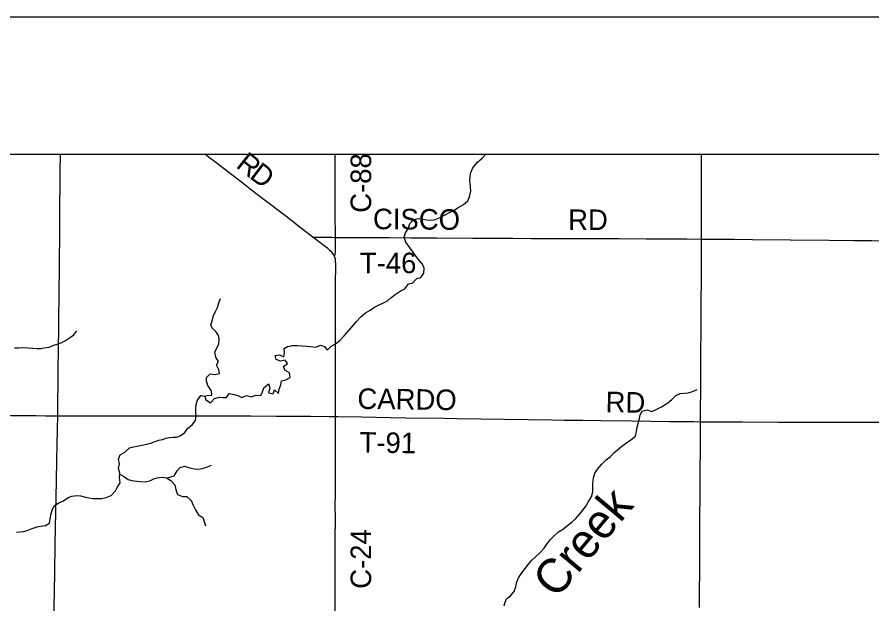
# Model space of a CAD drawing. Extents: x -87 to 2145, y -2128 to 440.
# Drawn here: x 110.1 to 172.4, y 397.2 to 440 of the extents above; entities that cross this region are included whole.
import ezdxf

# ---------------------------------------------------------------- set-up
doc = ezdxf.new("R2010")
doc.units = 0
for name, color, linetype in [('GM_X_County_Road', 7, 'Continuous'), ('GM_X_County_Road_Text', 7, 'Continuous'), ('GM_X_Minor_River', 7, 'Continuous'), ('GM_X_Minor_River_Text', 7, 'Continuous'), ('GM_X_Township_Road', 7, 'Continuous'), ('GM_X_Township_Road_Text', 7, 'Continuous'), ('SH_Border', 7, 'Continuous'), ('SH_Cut_Line', 7, 'Continuous'), ('SH_Text', 7, 'Continuous')]:
    doc.layers.add(name, color=color, linetype=linetype)

msp = doc.modelspace()

# ---------------------------------------------------------------- linework, layer by layer
at = {"layer": 'GM_X_County_Road'}
for points in [[(131.638, 423.947), (130.72, 424.652), (129.655, 425.474), (128.179, 426.596), (127.073, 427.445), (126.661, 427.771), (126.327, 428.035), (125.414, 428.731), (124.648, 429.323), (124.007, 429.808), (123.751, 430)], [(133.281, 423.93), (133.278, 424.33), (133.27, 425.348), (133.269, 426.167), (133.265, 427.135), (133.271, 427.889), (133.276, 429.595), (133.277, 430)], [(160.013, 423.799), (160.013, 424.505), (160.008, 425.326), (160.007, 426.015), (160, 427.704), (160, 429), (159.996, 429.706), (159.996, 430)], [(133.223, 422.53), (133.213, 422.556), (133.18, 422.618), (133.137, 422.686), (133.082, 422.764), (133.011, 422.852), (132.886, 422.978), (132.727, 423.118), (132.47, 423.321), (131.638, 423.947)], [(133.223, 422.53), (133.247, 422.622), (133.257, 422.663), (133.263, 422.689), (133.272, 422.754), (133.286, 422.852), (133.289, 422.953), (133.282, 423.722), (133.281, 423.93)], [(159.931, 410.478), (159.935, 410.94), (159.933, 411.612), (159.932, 411.776), (159.943, 412.367), (159.946, 413.105), (159.952, 414.237), (159.96, 414.975), (159.959, 415.631), (159.964, 415.992), (159.972, 416.681), (159.973, 417.107), (159.978, 417.681), (159.984, 418.698), (159.983, 419.191), (159.99, 419.765), (159.995, 420.273), (160.001, 421.143), (160.006, 422.685), (160.013, 423.767), (160.013, 423.799)], [(133.297, 410.853), (133.293, 411.444), (133.298, 412.035), (133.3, 412.609), (133.299, 413.199), (133.286, 414.577), (133.29, 415.659), (133.296, 416.84), (133.296, 417.824), (133.296, 419.612), (133.298, 420.432), (133.303, 421.974), (133.293, 422.186), (133.279, 422.327), (133.261, 422.417), (133.241, 422.486), (133.223, 422.53)], [(99.51, 411.06), (100.933, 411.038), (103.18, 411.017), (105.394, 410.974), (107.362, 410.948), (109.607, 410.923), (110.769, 410.923), (111.441, 410.921), (112.146, 410.916), (113.015, 410.911)], [(113.015, 410.911), (114.147, 410.915), (115.541, 410.915), (116.46, 410.915), (118.311, 410.907), (120.194, 410.911), (122.407, 410.913), (123.883, 410.911), (125.465, 410.907), (127.088, 410.896), (128.957, 410.888), (129.728, 410.886), (131.466, 410.869), (132.86, 410.853), (133.297, 410.853)], [(133.264, 395.762), (133.267, 397.221), (133.265, 398.78), (133.267, 399.797), (133.269, 400.683), (133.267, 401.831), (133.278, 403.455), (133.276, 404.308), (133.278, 405.26), (133.288, 407.556), (133.3, 409.263), (133.3, 410.46), (133.297, 410.853)], [(159.865, 396.93), (159.865, 397.603), (159.867, 398.259), (159.866, 398.604), (159.87, 399.096), (159.873, 400.26), (159.874, 400.884), (159.878, 401.819), (159.886, 402.935), (159.892, 403.623), (159.899, 404.952), (159.905, 405.969), (159.917, 407.281), (159.918, 408.134), (159.923, 409.332), (159.926, 409.857), (159.931, 410.478)]]:
    msp.add_lwpolyline(points, dxfattribs=at)
at = {"layer": 'GM_X_Minor_River'}
for points in [[(129.214, 415.358), (129.521, 415.201), (129.578, 415.51), (129.545, 415.822), (129.798, 415.967), (130.14, 416.029), (130.5, 416.031), (130.86, 416.012), (131.209, 415.994), (131.489, 415.968), (131.858, 415.909), (132.191, 416.062), (132.489, 415.955), (132.683, 415.7), (132.98, 415.984), (133.284, 416.167), (133.6, 416.411), (133.918, 416.745), (134.267, 417.138), (134.555, 417.473), (134.832, 417.787), (135.14, 418.131), (135.487, 418.424), (135.812, 418.627), (136.147, 418.83), (136.471, 419.004), (136.744, 419.138), (137.078, 419.301), (137.333, 419.505), (137.639, 419.769), (138.014, 419.991), (138.349, 420.184), (138.617, 420.529), (138.939, 420.612), (139.236, 420.926), (139.508, 420.99), (139.735, 421.306), (139.764, 421.677), (139.65, 421.98), (139.329, 422.339), (139.134, 422.594), (138.912, 422.92), (138.659, 423.247), (138.417, 423.574), (138.305, 423.947), (138.402, 424.266), (138.62, 424.592), (138.708, 424.951), (138.984, 425.196), (139.327, 425.308), (139.955, 425.203), (140.324, 425.175), (140.576, 425.229), (140.929, 425.372), (141.243, 425.545), (141.608, 425.737), (141.942, 425.92), (142.297, 426.132), (142.621, 426.316), (142.948, 426.599), (143.065, 426.897), (143.164, 427.306), (143.152, 427.648), (143.101, 428.04), (143.119, 428.391), (143.155, 428.651), (143.314, 429.008), (143.653, 429.411), (144, 429.714), (144.256, 430)], [(123.695, 412.342), (123.914, 412.4), (124.265, 412.412), (124.242, 412.733), (123.981, 413.111), (123.868, 413.434), (123.874, 413.705), (124.15, 413.96), (124.499, 413.911), (124.821, 413.984), (124.777, 414.256), (124.605, 414.601), (124.741, 414.859), (124.549, 415.195), (124.487, 415.567), (124.623, 415.845), (124.771, 416.153), (124.799, 416.503), (124.755, 416.775), (124.551, 417.051), (124.297, 417.298), (124.182, 417.551), (124.31, 417.899), (124.356, 418.159), (124.504, 418.477), (124.672, 418.814), (124.779, 419.143), (124.907, 419.471)], [(109.858, 415.865), (110.189, 415.877), (110.459, 415.891), (110.839, 415.872), (111.189, 415.854), (111.518, 415.817), (111.778, 415.821), (112.029, 415.855), (112.391, 415.927), (112.724, 416.05), (112.985, 416.124), (113.318, 416.247), (113.582, 416.391), (113.938, 416.644), (114.201, 416.808), (114.418, 417.104)], [(110.011, 402.424), (110.512, 402.473), (110.793, 402.527), (111.157, 402.689), (111.51, 402.801), (111.771, 402.845), (112.122, 402.898), (112.426, 403.071), (112.463, 403.361), (112.52, 403.681), (112.608, 404.03), (112.766, 404.348), (113.091, 404.561), (113.444, 404.703), (113.78, 404.946), (114.042, 405.051), (114.413, 405.092), (114.683, 405.066), (115.041, 404.978), (115.3, 404.932), (115.589, 404.885), (115.969, 404.866), (116.229, 404.87), (116.561, 404.953), (116.914, 405.085), (117.222, 405.429), (117.348, 405.687), (117.586, 406.023), (117.524, 406.396), (117.542, 406.726), (117.46, 407.079), (117.517, 407.399), (117.455, 407.742), (117.573, 408.06), (117.917, 408.253), (118.255, 408.576), (118.556, 408.65), (118.808, 408.694), (119.149, 408.766), (119.521, 408.838), (119.783, 408.912), (120.126, 409.035), (120.408, 409.119), (120.669, 409.183), (120.921, 409.268), (121.183, 409.332), (121.433, 409.346), (121.704, 409.36), (121.956, 409.434), (122.301, 409.687), (122.519, 410.004), (122.835, 410.247), (123.062, 410.573), (123.11, 410.913), (123.096, 411.164), (123.091, 411.415), (123.129, 411.725), (123.206, 412.045), (123.454, 412.38), (123.753, 412.333), (123.817, 412.081), (124.172, 411.842), (124.449, 412.167), (124.832, 412.278), (125.091, 412.232), (125.341, 412.246), (125.538, 412.543), (125.896, 412.454), (126.165, 412.398), (126.442, 412.241), (126.785, 412.384), (127.123, 412.286), (127.506, 412.417), (127.845, 412.39), (127.962, 412.668), (128.069, 412.956), (128.395, 413.24), (128.498, 412.916), (128.39, 412.578), (128.739, 412.519), (128.835, 412.808), (129.119, 412.531), (129.167, 412.851), (129.294, 413.169), (129.341, 413.459), (129.663, 413.542), (129.986, 413.705), (129.944, 414.037), (129.599, 414.246), (129.494, 414.499), (129.78, 414.723), (129.616, 414.978), (129.274, 414.905), (128.966, 415.013), (128.893, 415.315), (129.214, 415.358)], [(145.597, 397.046), (145.673, 397.305), (145.769, 397.563), (146.054, 397.777), (146.332, 398.092), (146.45, 398.43), (146.496, 398.71), (146.655, 399.087), (146.884, 399.453), (147.141, 399.768), (147.379, 400.084), (147.615, 400.369), (147.87, 400.584), (148.208, 400.897), (148.526, 401.241), (148.703, 401.538), (148.991, 401.892), (149.257, 402.137), (149.574, 402.43), (149.868, 402.604), (150.205, 402.887), (150.582, 403.19), (150.837, 403.414), (151.156, 403.768), (151.352, 404.034), (151.589, 404.35), (151.725, 404.608), (151.984, 405.003), (152.083, 405.362), (152.061, 405.723), (152.068, 406.004), (152.126, 406.374), (152.224, 406.713), (152.401, 407.019), (152.699, 407.364), (153.037, 407.697), (153.363, 407.94), (153.609, 408.205), (153.864, 408.42), (154.191, 408.683), (154.456, 408.898), (154.852, 409.15), (155.178, 409.413), (155.256, 409.772), (155.303, 410.072), (155.379, 410.341), (155.468, 410.72), (155.534, 410.99), (155.66, 411.248), (156.013, 411.34), (156.38, 411.221), (156.744, 411.403), (157.078, 411.566), (157.464, 411.808), (157.81, 412.081), (158.128, 412.384), (158.441, 412.527), (158.762, 412.57), (159.023, 412.594), (159.345, 412.677), (159.688, 412.82)], [(120.967, 406.364), (121.176, 406.442), (121.519, 406.535), (121.727, 406.881), (121.953, 407.147), (122.265, 407.23), (122.653, 407.121), (122.981, 407.033), (123.3, 407.005), (123.571, 407.059), (123.884, 407.153), (124.238, 407.315)], [(117.537, 406.637), (117.807, 406.499), (118.152, 406.271), (118.41, 406.185), (118.779, 406.146), (119.048, 406.12), (119.388, 406.092), (119.74, 406.174), (120.023, 406.308), (120.275, 406.383), (120.606, 406.425), (120.945, 406.377), (121.271, 406.189), (121.564, 405.881), (121.646, 405.538), (121.767, 405.174), (122.124, 405.026), (122.444, 405.018), (122.758, 404.73), (122.89, 404.386), (123.062, 404.051), (123.293, 403.675), (123.599, 403.487), (123.712, 403.183), (123.795, 402.871)]]:
    msp.add_lwpolyline(points, dxfattribs=at)
at = {"layer": 'GM_X_Township_Road'}
for points in [[(113.015, 410.911), (113.024, 411.777), (113.048, 413.335), (113.059, 414.45), (113.065, 415.581), (113.092, 417.549), (113.095, 418.073), (113.12, 419.598), (113.124, 420.09), (113.136, 421.5), (113.144, 422.303), (113.165, 423.976), (113.167, 424.517), (113.174, 426.305), (113.19, 427.683), (113.2, 428.7), (113.211, 430)], [(131.638, 423.947), (131.891, 423.943), (132.476, 423.934), (133.017, 423.931), (133.281, 423.93)], [(133.281, 423.93), (134.591, 423.921), (137.183, 423.907), (138.823, 423.896), (140.692, 423.887), (143.317, 423.877), (146.236, 423.862), (147.565, 423.853), (149.353, 423.845), (150.599, 423.843), (152.994, 423.848), (153.995, 423.84), (155.963, 423.829), (157.112, 423.825), (158.932, 423.815), (160.013, 423.799)], [(160.013, 423.799), (160.245, 423.796), (162.393, 423.788), (163.722, 423.781), (166.494, 423.753), (169.332, 423.729), (171.12, 423.708), (172.416, 423.705), (175.943, 423.686), (179.42, 423.653), (182.241, 423.632), (183.061, 423.63), (184.898, 423.627), (186.473, 423.622), (186.603, 423.621)], [(112.559, 382.237), (112.566, 382.878), (112.572, 383.649), (112.592, 384.436), (112.611, 386.305), (112.63, 387.404), (112.647, 388.83), (112.663, 389.929), (112.673, 390.781), (112.678, 391.387), (112.717, 393.306), (112.733, 394.798), (112.739, 395.372), (112.745, 396.224), (112.757, 396.913), (112.8, 399.404), (112.83, 401.585), (112.88, 403.891), (112.927, 406.121), (112.955, 407.71), (112.972, 408.743), (112.993, 409.924), (113.015, 410.911)], [(133.297, 410.853), (133.468, 410.852), (135.19, 410.831), (137.272, 410.791), (138.42, 410.767), (141.242, 410.724), (142.176, 410.709), (145.621, 410.66), (149.081, 410.614), (149.999, 410.601), (151.344, 410.581), (152.689, 410.563), (154.92, 410.534), (157.659, 410.499), (159.413, 410.482), (159.931, 410.478)], [(159.931, 410.478), (162.119, 410.465), (162.989, 410.459), (165.63, 410.453), (167.5, 410.452), (169.124, 410.449), (170.469, 410.448), (172.995, 410.448), (174.553, 410.444), (175.438, 410.439), (176.029, 410.438), (178.194, 410.428), (179.358, 410.425), (181.409, 410.413), (183.689, 410.403), (184.738, 410.396), (185.952, 410.389), (186.214, 410.394), (186.497, 410.399)]]:
    msp.add_lwpolyline(points, dxfattribs=at)
at = {"layer": 'SH_Border'}
msp.add_lwpolyline([(30, 430), (670, 430), (670, 10), (30, 10)], close=True, dxfattribs=at)
at = {"layer": 'SH_Cut_Line'}
msp.add_lwpolyline([(0, 0), (680, 0), (680, 440), (0, 440)], close=True, dxfattribs=at)
at = {"layer": 'SH_Text'}
msp.add_lwpolyline([(30, 430), (281.801, 430), (281.801, 10), (30, 10)], close=True, dxfattribs=at)

# ---------------------------------------------------------------- texts
at = {"layer": 'GM_X_County_Road_Text'}
for s, rotation, p in [('R', 321.59682, (125.953, 429.085)), ('C-88', 90, (135.892, 425.719)), ('D', 322.67914, (126.942, 428.301)), ('C-24', 90, (135.892, 398.285))]:
    msp.add_text(s, height=1.5, rotation=rotation, dxfattribs=at).set_placement(p)
at = {"layer": 'GM_X_Minor_River_Text'}
msp.add_text('Creek', height=2.5009, rotation=50.08056, dxfattribs=at).set_placement((149.412, 397.481))
at = {"layer": 'GM_X_Township_Road_Text'}
for s, rotation, p in [('CISCO', 359.53275, (136.02, 424.527)), ('RD', 0.00001, (150.27, 424.461)), ('T-46', 0.00001, (135.068, 421.312)), ('CARDO', 359.21813, (134.882, 411.415)), ('RD', 359.00975, (152.991, 411.173)), ('T-91', 359.29513, (135.04, 408.222))]:
    msp.add_text(s, height=1.5, rotation=rotation, dxfattribs=at).set_placement(p)

doc.saveas('drawing.dxf')
